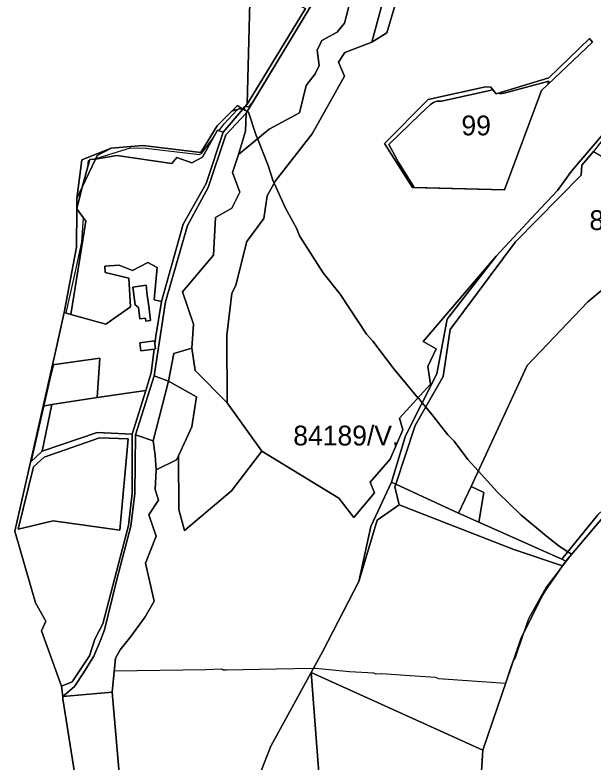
# Model space of a CAD drawing. Extents: x -477304 to -465429, y -1159113 to -1149210.
# Drawn here: x -469826 to -469388, y -1158055 to -1157489 of the extents above; entities that cross this region are included whole.
import ezdxf

# ---------------------------------------------------------------- set-up
doc = ezdxf.new("R2010")
doc.units = 0
for name, color, linetype in [('BPEJ_s', 7, 'Continuous'), ('ostatni_s', 7, 'Continuous'), ('PUPFL_s', 7, 'Continuous'), ('trav_porost_s', 7, 'Continuous')]:
    doc.layers.add(name, color=color, linetype=linetype)

msp = doc.modelspace()

# ---------------------------------------------------------------- linework, layer by layer
at = {"layer": 'BPEJ_s'}
for points in [[(-469770.41, -1157599.48), (-469769.56, -1157599.23), (-469769.44, -1157598.79), (-469767.3, -1157598.55), (-469764.83, -1157597.81), (-469738.69, -1157589.97), (-469726.85, -1157590.18), (-469686.25, -1157594.83), (-469684.56, -1157593.77), (-469676.43, -1157583.1), (-469672.81, -1157576.59), (-469671.74, -1157576.95), (-469667.64, -1157571.57), (-469657.7, -1157561), (-469656.94, -1157560.62), (-469656.01, -1157560.15), (-469655.69, -1157560.24), (-469653.61, -1157560.83), (-469651.7, -1157561.36), (-469652.59, -1157559.61), (-469653.03, -1157558.74), (-469651.8, -1157558.66), (-469648.61, -1157558.46), (-469645.65, -1157554.79), (-469604.44, -1157486.27)], [(-469387.66, -1157877.14), (-469404.65, -1157897.46), (-469407.47, -1157895.63), (-469414.09, -1157891.31), (-469423.6, -1157883.91), (-469443.06, -1157867.63), (-469461.03, -1157850.29), (-469475.34, -1157834.48), (-469483.24, -1157825.76), (-469493.6, -1157812.01), (-469498.25, -1157807.15), (-469510.09, -1157791.92), (-469515.02, -1157786.06), (-469516.31, -1157784.53), (-469517.71, -1157782.88), (-469520.17, -1157779.95), (-469520.94, -1157779.03), (-469539.28, -1157757.24), (-469555.14, -1157736.09), (-469559.79, -1157731.02), (-469579.88, -1157700.57), (-469592.78, -1157684.49), (-469610.54, -1157656.58), (-469612.87, -1157650.66), (-469621.12, -1157635.43), (-469629.83, -1157616.49), (-469630.84, -1157614.29), (-469634.23, -1157603.29), (-469642.35, -1157582.88), (-469643.32, -1157580.45), (-469649.24, -1157562.9), (-469650.18, -1157562.32), (-469651.08, -1157561.75), (-469651.7, -1157561.36), (-469652.59, -1157559.61), (-469653.03, -1157558.74), (-469651.8, -1157558.66), (-469648.61, -1157558.46), (-469645.65, -1157554.79), (-469604.44, -1157486.27)], [(-469651.7, -1157561.36), (-469651.08, -1157561.75), (-469650.18, -1157562.32), (-469649.24, -1157562.9), (-469643.32, -1157580.45), (-469642.35, -1157582.88), (-469634.23, -1157603.29), (-469630.84, -1157614.29), (-469629.83, -1157616.49), (-469621.12, -1157635.43), (-469612.87, -1157650.66), (-469610.54, -1157656.58), (-469592.78, -1157684.49), (-469579.88, -1157700.57), (-469559.79, -1157731.02), (-469555.14, -1157736.09), (-469539.28, -1157757.24), (-469520.94, -1157779.03), (-469520.17, -1157779.95), (-469517.71, -1157782.88), (-469516.31, -1157784.53), (-469515.02, -1157786.06), (-469510.09, -1157791.92), (-469498.25, -1157807.15), (-469493.6, -1157812.01), (-469483.24, -1157825.76), (-469475.34, -1157834.48), (-469461.03, -1157850.29), (-469443.06, -1157867.63), (-469423.6, -1157883.91), (-469414.09, -1157891.31), (-469407.47, -1157895.63), (-469404.65, -1157897.46), (-469405.1, -1157898.05), (-469411.59, -1157906.4), (-469424.03, -1157922.4), (-469437.35, -1157946.29), (-469441.62, -1157958.76), (-469447.5, -1157975.9), (-469448.53, -1157977.72), (-469449.41, -1157979.28), (-469451.29, -1157985.03), (-469453.84, -1157992.82), (-469454.34, -1157994.31), (-469454.7, -1157995.41), (-469505.23, -1157991.76), (-469507.77, -1157990.91), (-469530.61, -1157989.22), (-469548.37, -1157987.95), (-469552.6, -1157988.38), (-469554.29, -1157987.53), (-469572.9, -1157986.47), (-469598.49, -1157983.93), (-469599.55, -1157983.95), (-469600.19, -1157983.97), (-469628.39, -1157984.5), (-469665.95, -1157985.2), (-469668.49, -1157985.2), (-469669.33, -1157984.57), (-469681.59, -1157984.96), (-469750.89, -1157985.98), (-469752.5, -1158001.99), (-469789.74, -1158005.15), (-469790.81, -1157997.46), (-469805.91, -1157955.56), (-469802.71, -1157948.08), (-469810.51, -1157934.24), (-469826.04, -1157880), (-469814.3, -1157827.89), (-469813.43, -1157827.07), (-469803.91, -1157785.16), (-469799.39, -1157765.28), (-469796.48, -1157753.98), (-469797.69, -1157754.15), (-469796.2, -1157747.52), (-469788.82, -1157714.38), (-469787.24, -1157714.87), (-469780.82, -1157685.75), (-469775.28, -1157661.23), (-469774.25, -1157642.73), (-469779.26, -1157635.92), (-469775.19, -1157619.66), (-469770.87, -1157603.98), (-469770.41, -1157599.48), (-469769.56, -1157599.23), (-469769.44, -1157598.79), (-469767.3, -1157598.55), (-469764.83, -1157597.81), (-469738.69, -1157589.97), (-469726.85, -1157590.18), (-469686.25, -1157594.83), (-469684.56, -1157593.77), (-469676.43, -1157583.1), (-469672.81, -1157576.59), (-469671.74, -1157576.95), (-469667.64, -1157571.57), (-469657.7, -1157561), (-469656.94, -1157560.62), (-469656.01, -1157560.15)], [(-469656.01, -1157560.15), (-469655.69, -1157560.24), (-469653.61, -1157560.83), (-469651.7, -1157561.36)], [(-469387.66, -1157877.14), (-469404.65, -1157897.46), (-469405.1, -1157898.05), (-469411.59, -1157906.4), (-469424.03, -1157922.4), (-469437.35, -1157946.29), (-469441.62, -1157958.76), (-469447.5, -1157975.9), (-469448.53, -1157977.72), (-469449.41, -1157979.28), (-469451.29, -1157985.03), (-469453.84, -1157992.82), (-469454.34, -1157994.31), (-469454.7, -1157995.41), (-469505.23, -1157991.76), (-469507.77, -1157990.91), (-469530.61, -1157989.22), (-469548.37, -1157987.95), (-469552.6, -1157988.38), (-469554.29, -1157987.53), (-469572.9, -1157986.47), (-469598.49, -1157983.93), (-469599.55, -1157983.95), (-469600.19, -1157983.97), (-469628.39, -1157984.5), (-469665.95, -1157985.2), (-469668.49, -1157985.2), (-469669.33, -1157984.57), (-469681.59, -1157984.96), (-469750.89, -1157985.98), (-469752.5, -1158001.99), (-469789.74, -1158005.15), (-469790.81, -1157997.46), (-469805.91, -1157955.56), (-469802.71, -1157948.08), (-469810.51, -1157934.24), (-469826.04, -1157880), (-469814.3, -1157827.89), (-469813.43, -1157827.07), (-469803.91, -1157785.16), (-469799.39, -1157765.28), (-469796.48, -1157753.98), (-469797.69, -1157754.15), (-469796.2, -1157747.52), (-469788.82, -1157714.38), (-469787.24, -1157714.87), (-469780.82, -1157685.75), (-469775.28, -1157661.23), (-469774.25, -1157642.73), (-469779.26, -1157635.92), (-469775.19, -1157619.66), (-469770.87, -1157603.98), (-469770.41, -1157599.48)]]:
    msp.add_lwpolyline(points, dxfattribs=at)
for points in [[(-469427.53, -1157546.39), (-469455.35, -1157621.54), (-469523.71, -1157619.87), (-469535.9, -1157600.33), (-469538.79, -1157595.05), (-469543.08, -1157587.22), (-469519.29, -1157564.38), (-469511.58, -1157556.98), (-469509.1, -1157555.51), (-469506.5, -1157554.44), (-469503.12, -1157554.44), (-469464.23, -1157545.96), (-469461.74, -1157549.05), (-469459.32, -1157548.32), (-469458.92, -1157548.94), (-469455.75, -1157548.52), (-469421.87, -1157539.26), (-469422.12, -1157540.06), (-469422.33, -1157540.88), (-469422.52, -1157541.66)], [(-469427.53, -1157546.39), (-469422.52, -1157541.66), (-469422.33, -1157540.88), (-469422.12, -1157540.06), (-469421.87, -1157539.26), (-469455.75, -1157548.52), (-469458.92, -1157548.94), (-469459.32, -1157548.32), (-469461.74, -1157549.05), (-469464.23, -1157545.96), (-469503.12, -1157554.44), (-469506.5, -1157554.44), (-469509.1, -1157555.51), (-469511.58, -1157556.98), (-469519.29, -1157564.38), (-469543.08, -1157587.22), (-469538.79, -1157595.05), (-469535.9, -1157600.33), (-469523.71, -1157619.87), (-469455.35, -1157621.54)]]:
    msp.add_lwpolyline(points, close=True, dxfattribs=at)
at = {"layer": 'ostatni_s'}
msp.add_lwpolyline([(-469576.44, -1157439.7), (-469650.98, -1157563.65), (-469666.31, -1157580.11), (-469679.72, -1157619.84), (-469695.33, -1157648.59), (-469711.98, -1157706.42), (-469720.71, -1157762.57), (-469734.78, -1157807.02), (-469735.2, -1157851.57), (-469738.2, -1157876.28), (-469748.93, -1157916.65), (-469758.17, -1157954.7), (-469761.5, -1157963.31), (-469766.22, -1157974.64), (-469774.15, -1157987.25), (-469780.91, -1157997.55), (-469789.74, -1158005.15), (-469790.81, -1157997.46), (-469782.76, -1157994.15), (-469769.61, -1157974.3), (-469765.44, -1157961.78), (-469759.47, -1157950.13), (-469740.1, -1157875.84), (-469737.18, -1157851.24), (-469737.18, -1157806.5), (-469727.03, -1157773.51), (-469722.82, -1157760.2), (-469720.58, -1157742.18), (-469719.63, -1157742.06), (-469720.11, -1157738.4), (-469719.37, -1157732.48), (-469715.06, -1157706.2), (-469698.7, -1157647.53), (-469681.28, -1157616.79), (-469668.5, -1157578.05), (-469653.49, -1157560.69), (-469650.14, -1157556.68), (-469606.06, -1157484.28)], dxfattribs=at)
for points in [[(-469544.5, -1157502.9), (-469555.79, -1157509.83), (-469544.14, -1157465.65), (-469542.5, -1157462.97), (-469534.15, -1157447.67), (-469531.69, -1157448.91), (-469539.33, -1157467.78), (-469538.21, -1157481.63)], [(-469727.18, -1157718.78), (-469731.48, -1157719.34), (-469732.61, -1157710.74), (-469735.12, -1157708.62), (-469736.88, -1157695.21), (-469726.83, -1157693.89), (-469725.86, -1157701.29), (-469724.75, -1157709.71), (-469723.33, -1157720.52), (-469726.89, -1157720.99)], [(-469720.43, -1157735.91), (-469720.11, -1157738.4), (-469719.63, -1157742.06), (-469720.58, -1157742.18), (-469730.7, -1157743.5), (-469731.5, -1157737.35)], [(-469692.13, -1157801.13), (-469688.6, -1157778.31), (-469709.78, -1157766.53), (-469705.8, -1157745.47), (-469692.25, -1157741.62), (-469689.68, -1157758.4), (-469665.43, -1157782.91), (-469639.03, -1157819.41), (-469662.1, -1157849.51), (-469697.57, -1157879.63), (-469701.97, -1157863.73), (-469702.25, -1157823.04)]]:
    msp.add_lwpolyline(points, close=True, dxfattribs=at)
at = {"layer": 'PUPFL_s'}
for points in [[(-469646.97, -1157431.27), (-469650.14, -1157556.68), (-469653.49, -1157560.69), (-469654.67, -1157559.94), (-469657.63, -1157557.83), (-469661.85, -1157562.08), (-469673.04, -1157573.28), (-469685.3, -1157593.46), (-469729.21, -1157588.04), (-469753.26, -1157590.22), (-469775.31, -1157599.05), (-469779.24, -1157628.2), (-469779.26, -1157635.92), (-469779.33, -1157664.95), (-469788.82, -1157714.38), (-469796.2, -1157747.52), (-469797.69, -1157754.15), (-469804.71, -1157785.29), (-469814.3, -1157827.89), (-469826.04, -1157880), (-469810.51, -1157934.24), (-469802.71, -1157948.08), (-469805.91, -1157955.56), (-469790.81, -1157997.46), (-469789.74, -1158005.15), (-469789.76, -1158006.92), (-469781.04, -1158062.84)], [(-469544.14, -1157465.65), (-469555.79, -1157509.83), (-469576.4, -1157517.6), (-469581.12, -1157524.96), (-469576.48, -1157535.62), (-469601.14, -1157579.31), (-469628.88, -1157614.75), (-469635.04, -1157626.08), (-469637.69, -1157643.43), (-469650.5, -1157660.69), (-469658.78, -1157693.93), (-469661.94, -1157700.05), (-469665.67, -1157731.57), (-469665.43, -1157782.91), (-469689.68, -1157758.4), (-469692.25, -1157741.62), (-469690.81, -1157723.28), (-469699.17, -1157698.85), (-469675.75, -1157671.14), (-469674.33, -1157642.56), (-469661.88, -1157635.44), (-469655.92, -1157623.42), (-469661.32, -1157608.64), (-469656.78, -1157594.89), (-469633.72, -1157575.7), (-469610.51, -1157563.29), (-469605.58, -1157542.71), (-469598.9, -1157533.9), (-469595.7, -1157527.53), (-469597.18, -1157515.99), (-469593.73, -1157508.59), (-469582.01, -1157502.38), (-469576.68, -1157495.45), (-469570.16, -1157471.1)], [(-469736.93, -1158179.89), (-469752.5, -1158001.99), (-469749.89, -1157976.1), (-469746.35, -1157969.79), (-469738.26, -1157959.66), (-469727.43, -1157944.9), (-469720.55, -1157933.09), (-469727.11, -1157904.18), (-469719.23, -1157883.83), (-469724.71, -1157867.57), (-469717.46, -1157856.48), (-469719.95, -1157848.47), (-469719.23, -1157833.57), (-469703.77, -1157826.04), (-469702.25, -1157823.04), (-469701.97, -1157863.73), (-469697.57, -1157879.63), (-469662.1, -1157849.51), (-469639.03, -1157819.41), (-469580.82, -1157854.94), (-469569.62, -1157869.59), (-469553.8, -1157850.93), (-469557.13, -1157842.88), (-469542, -1157825.58), (-469532.39, -1157803.28), (-469534.87, -1157794.42), (-469511.57, -1157768.67), (-469513.46, -1157755.5), (-469507.09, -1157742.08), (-469517.06, -1157736.46), (-469461.87, -1157671.92), (-469498.95, -1157719.67), (-469506.58, -1157760.99), (-469530.44, -1157807.92), (-469541.08, -1157842.91), (-469556.71, -1157876.51), (-469565.79, -1157918.15), (-469593.05, -1157970.87), (-469601.9, -1157987.1), (-469632.3, -1158042.91), (-469724.75, -1158278.25)], [(-469067.53, -1158240.16), (-469417.94, -1158325.9), (-469440.06, -1158230.77), (-469462.18, -1158135.63), (-469467.98, -1158106.8), (-469473.85, -1158077.63), (-469471.81, -1158045.95), (-469443.04, -1157961.64), (-469427.06, -1157929.11), (-469424.74, -1157925.28), (-469411.46, -1157906.21), (-469408.99, -1157902.66), (-469381.14, -1157869.64)]]:
    msp.add_lwpolyline(points, dxfattribs=at)
for points in [[(-469650.14, -1157556.68), (-469646.97, -1157431.27), (-469635.6, -1157469), (-469606.06, -1157484.28)], [(-469469.8, -1157543.59), (-469465.92, -1157543.87), (-469461.74, -1157549.05), (-469421.77, -1157536.94), (-469391.03, -1157507.14), (-469388.74, -1157509.79), (-469427.53, -1157546.39), (-469455.35, -1157621.54), (-469525.06, -1157619.84), (-469546.4, -1157586.44), (-469513.16, -1157553.32)], [(-469397.52, -1157610.51), (-469447.11, -1157661), (-469496.54, -1157727.41), (-469501.97, -1157762.91), (-469522.95, -1157800.12), (-469537.71, -1157844.47), (-469541.08, -1157842.91), (-469530.44, -1157807.92), (-469506.58, -1157760.99), (-469498.95, -1157719.67), (-469461.87, -1157671.92), (-469431.81, -1157639.54), (-469415.24, -1157622.03), (-469404.77, -1157607.58), (-469381.37, -1157580.11), (-469362.2, -1157557.28), (-469341.73, -1157532.49), (-469337.95, -1157528.35), (-469388.09, -1157592.62), (-469396.92, -1157603.04)], [(-469654.67, -1157559.94), (-469661.85, -1157562.08), (-469657.63, -1157557.83)], [(-469684.08, -1157596.89), (-469692.05, -1157601.31), (-469703.55, -1157597.06), (-469707.28, -1157601.62), (-469748.93, -1157595.53), (-469765.06, -1157598.3), (-469763.78, -1157595.61), (-469753.26, -1157590.22), (-469729.21, -1157588.04), (-469685.3, -1157593.46), (-469673.04, -1157573.28), (-469661.85, -1157562.08), (-469654.67, -1157559.94), (-469653.49, -1157560.69), (-469668.5, -1157578.05), (-469672.81, -1157576.59)], [(-469769.44, -1157598.79), (-469775.19, -1157619.66), (-469779.24, -1157628.2), (-469775.31, -1157599.05), (-469753.26, -1157590.22), (-469763.78, -1157595.61), (-469765.06, -1157598.3)], [(-469775.19, -1157619.66), (-469779.26, -1157635.92), (-469779.24, -1157628.2)], [(-469788.82, -1157714.38), (-469779.33, -1157664.95), (-469779.26, -1157635.92), (-469772.36, -1157645.3), (-469783.61, -1157716.01)], [(-469798.2, -1157784.27), (-469804.71, -1157785.29), (-469797.69, -1157754.15), (-469761.68, -1157749.02), (-469763.73, -1157778.87)], [(-469384.91, -1157867.61), (-469349.46, -1157834.52), (-469322.05, -1157811.61), (-469305.81, -1157796.03), (-469292.77, -1157779.78), (-469284.29, -1157769.05), (-469266.18, -1157757.32), (-469260.83, -1157760.9), (-469283.56, -1157780.21), (-469370.66, -1157859.85), (-469381.14, -1157869.64), (-469408.99, -1157902.66), (-469412.04, -1157901.3)], [(-469814.3, -1157827.89), (-469804.71, -1157785.29), (-469798.2, -1157784.27), (-469805.37, -1157819.45)], [(-469535.21, -1157860.17), (-469551.89, -1157871.64), (-469565.79, -1157918.15), (-469556.71, -1157876.51), (-469541.08, -1157842.91), (-469537.71, -1157844.47), (-469538.4, -1157846.55)], [(-469490.18, -1157866.46), (-469474.89, -1157873.28), (-469412.04, -1157901.3), (-469408.99, -1157902.66), (-469411.46, -1157906.21), (-469448.49, -1157893.97), (-469535.21, -1157860.17), (-469538.4, -1157846.55), (-469537.71, -1157844.47)], [(-469474.89, -1157873.28), (-469490.18, -1157866.46), (-469480.77, -1157846.19), (-469471.17, -1157850.89)], [(-469471.81, -1158045.95), (-469601.9, -1157987.1), (-469593.05, -1157970.87), (-469565.79, -1157918.15), (-469551.89, -1157871.64), (-469535.21, -1157860.17), (-469448.49, -1157893.97), (-469411.46, -1157906.21), (-469424.74, -1157925.28), (-469427.06, -1157929.11), (-469443.04, -1157961.64)], [(-469724.75, -1158278.25), (-469632.3, -1158042.91), (-469601.9, -1157987.1), (-469592.34, -1158112.74), (-469592.06, -1158116.48), (-469582.85, -1158237.62), (-469573.29, -1158363.26), (-469739.45, -1158401.13)], [(-469471.81, -1158045.95), (-469473.85, -1158077.63), (-469467.98, -1158106.8), (-469527.8, -1158111.46), (-469592.06, -1158116.48), (-469592.34, -1158112.74), (-469601.9, -1157987.1)], [(-469783.77, -1158141.63), (-469779.81, -1158121.45), (-469781.04, -1158062.84), (-469789.76, -1158006.92), (-469789.74, -1158005.15), (-469752.5, -1158001.99), (-469736.93, -1158179.89), (-469745.74, -1158221.64), (-469745.59, -1158237.75), (-469748.25, -1158263.36), (-469753.36, -1158274.22), (-469824.17, -1158252.64), (-469812.81, -1158211), (-469795.92, -1158182.8)]]:
    msp.add_lwpolyline(points, close=True, dxfattribs=at)
at = {"layer": 'trav_porost_s'}
for points in [[(-469593.73, -1157508.59), (-469597.18, -1157515.99), (-469595.7, -1157527.53), (-469598.9, -1157533.9), (-469605.58, -1157542.71), (-469610.51, -1157563.29), (-469633.72, -1157575.7), (-469656.78, -1157594.89), (-469651.62, -1157577.19), (-469650.98, -1157563.65), (-469576.44, -1157439.7), (-469553.5, -1157456.08), (-469557.79, -1157459.95), (-469570.16, -1157471.1), (-469576.68, -1157495.45), (-469582.01, -1157502.38)], [(-469525.06, -1157619.84), (-469455.35, -1157621.54), (-469427.53, -1157546.39), (-469388.74, -1157509.79), (-469391.03, -1157507.14), (-469421.77, -1157536.94), (-469461.74, -1157549.05), (-469465.92, -1157543.87), (-469469.8, -1157543.59), (-469513.16, -1157553.32), (-469546.4, -1157586.44)], [(-469692.25, -1157741.62), (-469705.8, -1157745.47), (-469709.78, -1157766.53), (-469720.71, -1157762.57), (-469711.98, -1157706.42), (-469695.33, -1157648.59), (-469679.72, -1157619.84), (-469666.31, -1157580.11), (-469650.98, -1157563.65), (-469651.62, -1157577.19), (-469656.78, -1157594.89), (-469661.32, -1157608.64), (-469655.92, -1157623.42), (-469661.88, -1157635.44), (-469674.33, -1157642.56), (-469675.75, -1157671.14), (-469699.17, -1157698.85), (-469690.81, -1157723.28)], [(-469748.93, -1157595.53), (-469707.28, -1157601.62), (-469703.55, -1157597.06), (-469692.05, -1157601.31), (-469684.08, -1157596.89), (-469672.81, -1157576.59), (-469668.5, -1157578.05), (-469681.28, -1157616.79), (-469698.7, -1157647.53), (-469715.06, -1157706.2), (-469720.63, -1157704.86), (-469718.27, -1157680.31), (-469725.43, -1157676.56), (-469737.02, -1157682.77), (-469747.19, -1157678.77), (-469757.99, -1157679.41), (-469757.75, -1157684.33), (-469739.9, -1157688.54), (-469738.68, -1157710.11), (-469757.22, -1157723.41), (-469783.61, -1157716.01), (-469772.36, -1157645.3), (-469779.26, -1157635.92), (-469775.19, -1157619.66), (-469765.06, -1157598.3)], [(-469522.95, -1157800.12), (-469501.97, -1157762.91), (-469496.54, -1157727.41), (-469447.11, -1157661), (-469397.52, -1157610.51), (-469396.92, -1157603.04), (-469388.09, -1157592.62), (-469337.02, -1157622.31), (-469337.35, -1157626.59), (-469333.94, -1157647.83), (-469360.44, -1157679.77), (-469392.37, -1157706.5), (-469438.28, -1157754.63), (-469480.77, -1157846.19), (-469490.18, -1157866.46), (-469537.71, -1157844.47)], [(-469765.06, -1157598.3), (-469775.19, -1157619.66), (-469769.44, -1157598.79)], [(-469757.22, -1157723.41), (-469738.68, -1157710.11), (-469739.9, -1157688.54), (-469757.75, -1157684.33), (-469757.99, -1157679.41), (-469747.19, -1157678.77), (-469737.02, -1157682.77), (-469725.43, -1157676.56), (-469718.27, -1157680.31), (-469720.63, -1157704.86), (-469715.06, -1157706.2), (-469719.37, -1157732.48), (-469720.11, -1157738.4), (-469720.43, -1157735.91), (-469731.5, -1157737.35), (-469730.7, -1157743.5), (-469720.58, -1157742.18), (-469722.82, -1157760.2), (-469727.03, -1157773.51), (-469763.73, -1157778.87), (-469761.68, -1157749.02), (-469797.69, -1157754.15), (-469796.2, -1157747.52), (-469788.82, -1157714.38), (-469783.61, -1157716.01)], [(-469735.12, -1157708.62), (-469732.61, -1157710.74), (-469731.48, -1157719.34), (-469727.18, -1157718.78), (-469726.89, -1157720.99), (-469723.33, -1157720.52), (-469724.75, -1157709.71), (-469725.86, -1157701.29), (-469726.83, -1157693.89), (-469736.88, -1157695.21)], [(-469721.53, -1157811.65), (-469734.78, -1157807.02), (-469720.71, -1157762.57), (-469709.78, -1157766.53)], [(-469688.6, -1157778.31), (-469692.13, -1157801.13), (-469702.25, -1157823.04), (-469703.77, -1157826.04), (-469719.23, -1157833.57), (-469719.99, -1157822.44), (-469721.53, -1157811.65), (-469709.78, -1157766.53)], [(-469805.37, -1157819.45), (-469798.2, -1157784.27), (-469763.73, -1157778.87), (-469727.03, -1157773.51), (-469737.18, -1157806.5), (-469763.75, -1157805.32)], [(-469814.3, -1157827.89), (-469805.37, -1157819.45), (-469763.75, -1157805.32), (-469737.18, -1157806.5), (-469737.18, -1157851.24), (-469740.1, -1157875.84), (-469759.47, -1157950.13), (-469765.44, -1157961.78), (-469769.61, -1157974.3), (-469782.76, -1157994.15), (-469790.81, -1157997.46), (-469805.91, -1157955.56), (-469802.71, -1157948.08), (-469810.51, -1157934.24), (-469826.04, -1157880)], [(-469803.93, -1157824.12), (-469811.99, -1157831.46), (-469823.56, -1157878.43), (-469797.07, -1157872.2), (-469746.75, -1157879.36), (-469740.24, -1157810.17), (-469762.09, -1157809.38)], [(-469823.56, -1157878.43), (-469811.99, -1157831.46), (-469803.93, -1157824.12), (-469762.09, -1157809.38), (-469740.24, -1157810.17), (-469746.75, -1157879.36), (-469797.07, -1157872.2)], [(-469727.11, -1157904.18), (-469720.55, -1157933.09), (-469727.43, -1157944.9), (-469738.26, -1157959.66), (-469746.35, -1157969.79), (-469749.89, -1157976.1), (-469752.5, -1158001.99), (-469789.74, -1158005.15), (-469780.91, -1157997.55), (-469774.15, -1157987.25), (-469766.22, -1157974.64), (-469761.5, -1157963.31), (-469758.17, -1157954.7), (-469748.93, -1157916.65), (-469738.2, -1157876.28), (-469735.2, -1157851.57), (-469734.78, -1157807.02), (-469721.53, -1157811.65), (-469719.99, -1157822.44), (-469719.23, -1157833.57), (-469719.95, -1157848.47), (-469717.46, -1157856.48), (-469724.71, -1157867.57), (-469719.23, -1157883.83)]]:
    msp.add_lwpolyline(points, close=True, dxfattribs=at)
for points in [[(-469381.37, -1157580.11), (-469404.77, -1157607.58), (-469415.24, -1157622.03), (-469431.81, -1157639.54), (-469461.87, -1157671.92), (-469517.06, -1157736.46), (-469507.09, -1157742.08), (-469513.46, -1157755.5), (-469511.57, -1157768.67), (-469534.87, -1157794.42), (-469532.39, -1157803.28), (-469542, -1157825.58), (-469557.13, -1157842.88), (-469553.8, -1157850.93), (-469569.62, -1157869.59), (-469580.82, -1157854.94), (-469639.03, -1157819.41), (-469665.43, -1157782.91), (-469665.67, -1157731.57), (-469661.94, -1157700.05), (-469658.78, -1157693.93), (-469650.5, -1157660.69), (-469637.69, -1157643.43), (-469635.04, -1157626.08), (-469628.88, -1157614.75), (-469601.14, -1157579.31), (-469576.48, -1157535.62), (-469581.12, -1157524.96), (-469576.4, -1157517.6), (-469555.79, -1157509.83), (-469544.5, -1157502.9), (-469538.21, -1157481.63)], [(-469384.91, -1157867.61), (-469412.04, -1157901.3), (-469474.89, -1157873.28), (-469471.17, -1157850.89), (-469480.77, -1157846.19), (-469438.28, -1157754.63), (-469392.37, -1157706.5), (-469360.44, -1157679.77)]]:
    msp.add_lwpolyline(points, dxfattribs=at)

# ---------------------------------------------------------------- texts
at = {"layer": 'BPEJ_s'}
for s, p in [('99', (-469488.05, -1157580.4)), ('84177/V.', (-469391.14, -1157652.09)), ('84189/V.', (-469615.35, -1157815.17))]:
    msp.add_text(s, height=15, dxfattribs=at).set_placement(p)

doc.saveas('drawing.dxf')
